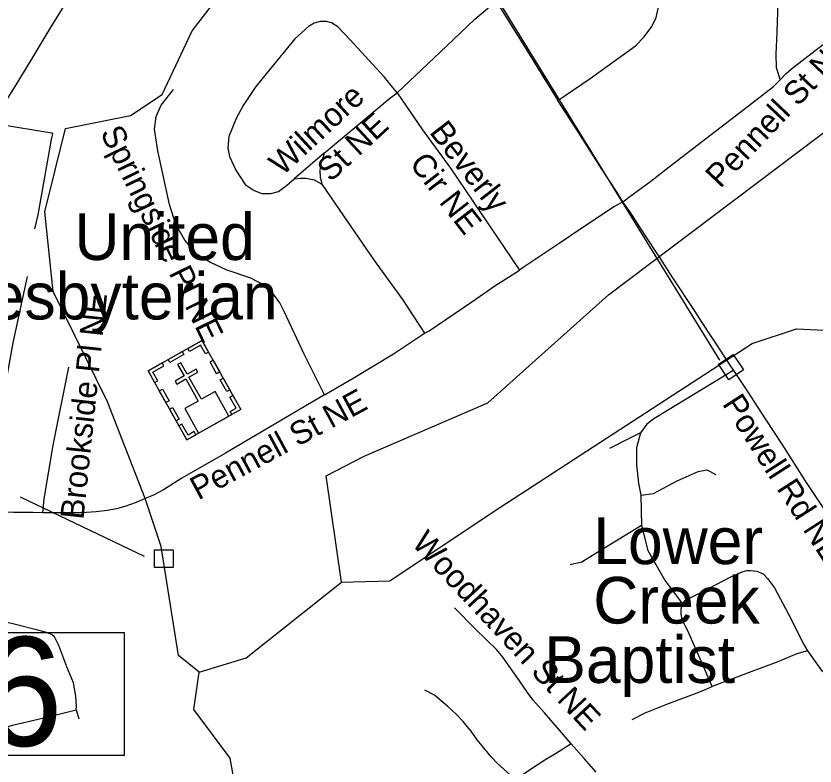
# Model space of a CAD drawing. Extents: x 1159738 to 1321356, y 736314 to 882035.
# Drawn here: x 1253540 to 1256109, y 800384 to 802795 of the extents above; entities that cross this region are included whole.
import ezdxf

# ---------------------------------------------------------------- set-up
doc = ezdxf.new("R2010")
doc.units = 0
for name, color, linetype in [('Exist Cultural Church with Cemetary CELL', 7, 'Continuous'), ('Exist Cultural Church with Cemetery Label', 7, 'Continuous'), ('Exist Hydrographic Creek Single Shore', 7, 'Continuous'), ('Exist Road Non-System Structure Non-Sys Other Number Label', 7, 'Continuous'), ('Exist Road Non-System Type 51', 7, 'Continuous'), ('Exist Road Non-System Type 51 Label', 7, 'Continuous'), ('Exist Road Primary US Structure Cantilever Sign Number Label', 7, 'Continuous')]:
    doc.layers.add(name, color=color, linetype=linetype)

msp = doc.modelspace()

# ---------------------------------------------------------------- linework, layer by layer
at = {"layer": 'Exist Cultural Church with Cemetary CELL'}
for points in [[(1253964.5, 801654.9), (1254138, 801752.5), (1254262.8, 801530.6), (1254089.3, 801433)], [(1254159.3, 801714.7), (1254149.4, 801709.2), (1254133.6, 801737.2), (1254098.3, 801717.3), (1254092.8, 801727), (1254138.1, 801752.5)], [(1254029, 801691.2), (1254074.2, 801716.6), (1254079.8, 801706.7), (1254034.6, 801681.3)], [(1253985.7, 801617.1), (1253995.6, 801622.7), (1253979.8, 801650.8), (1254015.2, 801670.6), (1254009.7, 801680.3), (1253964.5, 801654.9)], [(1254126.8, 801454.1), (1254224.6, 801509.1), (1254180.2, 801588), (1254136, 801563.2), (1254096, 801634.2), (1254124.7, 801650.4), (1254119.3, 801659.9), (1254090.6, 801643.8), (1254069.9, 801680.6), (1254059.8, 801674.9), (1254080.5, 801638.1), (1254051.6, 801621.9), (1254057, 801612.3), (1254085.9, 801628.5), (1254125.8, 801557.5), (1254082.4, 801533.1)], [(1254185.2, 801645.5), (1254163.9, 801683.2), (1254173.9, 801688.8), (1254195.1, 801651)], [(1254217.5, 801588), (1254196.2, 801625.7), (1254206.2, 801631.3), (1254227.4, 801593.6)], [(1254022, 801552.5), (1254000.8, 801590.2), (1254010.7, 801595.8), (1254032, 801558.1)], [(1254233.9, 801514.3), (1254228.3, 801524.3), (1254247.5, 801535.1), (1254227.7, 801570.3), (1254237.4, 801575.8), (1254262.8, 801530.6)], [(1254055, 801493.9), (1254033.7, 801531.7), (1254043.7, 801537.2), (1254064.9, 801499.5)], [(1254118.1, 801449.2), (1254112.5, 801459.2), (1254093.3, 801448.4), (1254073.5, 801483.7), (1254063.8, 801478.2), (1254089.2, 801433)]]:
    msp.add_lwpolyline(points, close=True, dxfattribs=at)
at = {"layer": 'Exist Hydrographic Creek Single Shore'}
for points in [[(1254586.9, 800975.1), (1254741.9, 800979.5), (1255074.5, 801200.9), (1255906.9, 801743), (1256049.8, 801789.4), (1256183.8, 801783.4), (1256377.9, 801887.9), (1256509.9, 802160.9), (1256777.9, 802519.9), (1256981.9, 802657), (1257426.8, 802779.4), (1257725.8, 803062.2), (1257812.9, 803195.1), (1257914.9, 803281.7), (1258243.9, 803442.5), (1258545.8, 803515.2), (1258809.8, 803693.7), (1258946.9, 803848.6), (1259026.9, 804030.7), (1259110.8, 804370.5), (1259135.9, 804386.4), (1259189.9, 804559.3), (1259304.8, 804790.1)], [(1254128.9, 800685.5), (1254062.9, 800739.4), (1254006.6, 801090), (1253955.7, 801244.2), (1253833.8, 801554.8), (1253659.8, 801909.5), (1253632.9, 802166.1), (1253698.8, 802434), (1253907.8, 802475.7), (1254009.9, 802542.6), (1254106.8, 802747.4), (1254365.8, 803083.7), (1254437.8, 803315.3), (1254415.9, 803391.2), (1254258.8, 803469.8), (1254124.8, 803429.9), (1253990.8, 803442.4), (1253768.8, 803532.2), (1253530.8, 803671.6)], [(1254586.9, 800975.1), (1254536.8, 801317.5), (1254659.4, 801380.1), (1255057.4, 801551.4), (1255445.3, 801899.3), (1256455.8, 802661), (1256638.9, 802824.1), (1256778.8, 802900.4), (1256965.4, 803002.2), (1257029, 803040.6), (1257088.4, 803078.8), (1257228.3, 803150.9)], [(1254128.9, 800685.5), (1254279.8, 800731.8), (1254586.9, 800975.1)], [(1252550.8, 797961.7), (1252619.6, 797956.8), (1252675.7, 797951.6), (1252909.5, 797889.3), (1253128.9, 797826.7), (1253302.9, 797887.6), (1253393.5, 798026.2), (1253534.6, 798101.8), (1253632.8, 798197.6), (1253718.5, 798537.8), (1253738.9, 799147.2), (1253873.9, 799551.5), (1253968.8, 799664.6), (1254213.9, 799800.8), (1254274.9, 799891.5), (1254280.8, 800114.7), (1254228.2, 800409.5), (1254112.3, 800565.8), (1254128.9, 800685.5)]]:
    msp.add_lwpolyline(points, dxfattribs=at)
at = {"layer": 'Exist Road Non-System Structure Non-Sys Other Number Label'}
for p, q in [((1255802.4, 801688.8), (1254981.2, 803023.3)), ((1253953.3, 801057.9), (1253554.8, 801248.5))]:
    msp.add_line(p, q, dxfattribs=at)
for points in [[(1255846, 801707.4), (1255879.3, 801657.4), (1255831.9, 801625.8), (1255798.5, 801675.8)], [(1253985.2, 801079.3), (1254045.4, 801079.3), (1254045.4, 801022.3), (1253985.2, 801022.3)]]:
    msp.add_lwpolyline(points, close=True, dxfattribs=at)
at = {"layer": 'Exist Road Non-System Type 51'}
for p, q in [((1254530.8, 802354.1), (1254434.9, 802272.2)), ((1255549.3, 801254.7), (1255551.5, 801157.4)), ((1256085.2, 800754.6), (1256132.7, 800687.4))]:
    msp.add_line(p, q, dxfattribs=at)
for points in [[(1256008.9, 803426.5), (1256003.3, 803189.3), (1255993.3, 802990.6), (1255988.8, 802809.1), (1255985.9, 802743.3), (1255983, 802672.9), (1255984.1, 802629.7), (1255997.1, 802590.2)], [(1255282.5, 802524.3), (1255385.8, 802594.7), (1255531.9, 802699.2), (1255560, 802728.1), (1255583.9, 802761.2), (1255598, 802791), (1255604.6, 802820), (1255607.9, 802857.2), (1255607.9, 803029.8), (1255607.1, 803208), (1255606.2, 803308.9), (1255598.8, 803331), (1255589.7, 803341.7)], [(1253787.1, 803091.5), (1253797.1, 803066.3), (1253801.3, 803041.3), (1253801.9, 803024.9), (1253798.2, 803004.8), (1253785.4, 802976.1), (1253738.3, 802899.8), (1253649.4, 802755.4), (1253587.5, 802653.9), (1253536.6, 802569.1), (1253502.3, 802514.2), (1253493.4, 802498.3)], [(1255997.1, 802590.2), (1256016.2, 802610.3), (1256033.4, 802625.5), (1256109.8, 802684.8), (1256214.4, 802763.2), (1256365.1, 802878.1), (1256377.4, 802887)], [(1254766, 802548.2), (1254924.1, 802698.4), (1255015, 802784.8), (1255083.3, 802843.6)], [(1255083.3, 802843.6), (1255114, 802794.5), (1255169.4, 802706), (1255282.5, 802524.3)], [(1254766, 802548.2), (1254723.7, 802599.8), (1254614.3, 802719.1), (1254574.9, 802760.1), (1254554.3, 802773.6), (1254538.6, 802777.9), (1254517.5, 802777.4), (1254499.1, 802772.5), (1254480.7, 802761.7), (1254436.8, 802721.6), (1254310.7, 802568.3), (1254270.2, 802507.8), (1254248, 802466.2), (1254224.3, 802408.2), (1254220.9, 802370.3), (1254226.4, 802344.2), (1254246.9, 802300), (1254277.3, 802253.9), (1254306, 802233.9), (1254330.9, 802225.2), (1254359.6, 802224.7), (1254384, 802231.2), (1254410, 802250.7), (1254434.9, 802272.2)], [(1255490.6, 802197.8), (1255514, 802214.9), (1255580.8, 802264.6), (1255630, 802303.3), (1255756.3, 802400), (1255857.5, 802477.9), (1255975.2, 802568.4), (1255997.1, 802590.2)], [(1254121.5, 802030.1), (1254082.9, 802074.5), (1254053.6, 802125), (1254033.8, 802189.5), (1253996.2, 802362.4), (1253985.9, 802431.5), (1253991, 802472.3), (1254007.2, 802509.1), (1254046.8, 802558.9)], [(1254530.8, 802354.1), (1254740.6, 802530.6), (1254766, 802548.2)], [(1254766, 802548.2), (1254847.2, 802429.6), (1254937.5, 802306.2), (1255158.5, 801978.6)], [(1255490.6, 802197.8), (1255472.6, 802228.2), (1255423.8, 802302.6), (1255347.8, 802423.4), (1255282.5, 802524.3)], [(1253471.7, 802457.7), (1253484, 802447.3), (1253655.3, 802420), (1253657.9, 802416.3), (1253653.3, 802398.8), (1253610.2, 802155.9), (1253600, 802110.8)], [(1254530.8, 802354.1), (1254526.9, 802339.1), (1254520.8, 802325.2), (1254517.2, 802299.7), (1254518.1, 802277.6), (1254523.6, 802254.9)], [(1254434.9, 802272.2), (1254454.3, 802274), (1254472.1, 802274), (1254498.4, 802269.1), (1254523.6, 802254.9)], [(1254523.6, 802254.9), (1254578.9, 802173.6), (1254691.4, 802009.4), (1254782.2, 801883.8), (1254853.7, 801775.3)], [(1255490.6, 802197.8), (1255464.4, 802183), (1255359.3, 802113.7), (1255283.4, 802062.1), (1255170.4, 801986.8), (1255158.5, 801978.6)], [(1256377.1, 800846.8), (1256366, 800858.6), (1256358.8, 800868.1), (1256344.5, 800893), (1256295.8, 800970.4), (1256224.8, 801077.7), (1256164.7, 801170.2), (1256079.3, 801299), (1256003.4, 801418.9), (1255950, 801500.4), (1255890.3, 801591), (1255861.3, 801636.7), (1255848.4, 801655.4), (1255836.4, 801673), (1255807.8, 801716.1), (1255743.9, 801813.8), (1255721, 801848.5), (1255651.8, 801954.1), (1255608, 802022.2), (1255562.1, 802091.5), (1255513.5, 802166.7), (1255490.6, 802197.8)], [(1254532.1, 801578), (1254466.8, 801707.9), (1254403.7, 801842.8), (1254388.3, 801872.8), (1254367.5, 801901.1), (1254356.7, 801915.5), (1254340.3, 801929), (1254295.2, 801952.2), (1254215.4, 801979.2), (1254165.7, 802002.8), (1254122.7, 802029), (1254121.5, 802030.1)], [(1254853.7, 801775.3), (1254868.3, 801783.3), (1255005.9, 801877), (1255079.9, 801927.6), (1255158.5, 801978.6)], [(1253576.1, 801957.6), (1253529.8, 801744.6), (1253474.4, 801441), (1253447.7, 801297.1), (1253428.8, 801201.4)], [(1254532.1, 801578), (1254623.9, 801630.9), (1254753.5, 801709.4), (1254853.7, 801775.3)], [(1253626.6, 801198.5), (1253630.7, 801243.4), (1253661.1, 801421.1), (1253710.4, 801667)], [(1255847.7, 801656.7), (1255590.7, 801500.6), (1255568.6, 801483.6), (1255548, 801455.5), (1255535, 801407), (1255534.5, 801352.1), (1255541.8, 801294), (1255549.3, 801254.7)], [(1254532.1, 801578), (1254213.4, 801390.4), (1254073.6, 801309.2), (1254013.8, 801272.5), (1253982, 801255.3), (1253955.7, 801244.2), (1253926.7, 801230.9), (1253890, 801218.3), (1253863, 801211.1), (1253833.5, 801205.3), (1253798.3, 801201), (1253750.7, 801198.1), (1253626.6, 801198.5)], [(1255548, 801455.5), (1255505.4, 801434), (1255448.7, 801404.7)], [(1255549.3, 801254.7), (1255590.1, 801260.6), (1255665.7, 801300.7), (1255733.4, 801331.5), (1255761.6, 801335.9), (1255789.7, 801321.5)], [(1253626.6, 801198.5), (1253594.2, 801198.8), (1253532.5, 801198.8), (1253427, 801202), (1253226.4, 801208.5)], [(1255551.5, 801157.4), (1255379.7, 801052.3), (1255359.2, 801039.9), (1255321.5, 801030.9)], [(1255551.5, 801157.4), (1255571.1, 801077.2), (1255626.7, 800979.4), (1255683.4, 800905.7)], [(1255778.2, 800639.8), (1255754.6, 800694.7), (1255704.6, 800809.1), (1255682, 800855.7), (1255678.6, 800872.1), (1255678.6, 800889.9), (1255683.4, 800905.7), (1255693, 800917.3), (1255740.2, 800941.3), (1255840.7, 800993), (1255875, 801008.1), (1255889.3, 801012.9), (1255903, 801012.9), (1255921.5, 801010.2), (1255942, 801002), (1255957.1, 800985.5), (1255978.3, 800957.4), (1256032.4, 800856.8), (1256070, 800780), (1256085.2, 800754.6)], [(1255324.7, 800455.6), (1255287.1, 800499.4), (1255239.4, 800554.8), (1255201.9, 800596.7), (1255185, 800621.1), (1255158.6, 800657.8), (1255105.2, 800734.6), (1255084.5, 800758.5), (1255052, 800791), (1255016.2, 800825.6), (1254950.2, 800892.8)], [(1253733.2, 800565), (1253734.2, 800577.1), (1253732.5, 800609.3), (1253724.7, 800651.9), (1253703.9, 800703.5), (1253677.3, 800771.8), (1253663.7, 800799.9), (1253654.5, 800807.1), (1253641.9, 800812.3), (1253610, 800820.8), (1253533.9, 800839.9), (1253465.2, 800856.5)], [(1256085.2, 800754.6), (1256050.7, 800744.7), (1255989.8, 800719.3), (1255896.7, 800685.1), (1255778.2, 800639.8)], [(1255146, 800340.2), (1255119.4, 800364.2), (1255086.6, 800393.9), (1255068.1, 800413.8), (1255043.7, 800442.6), (1255023, 800468.7), (1255003.6, 800496), (1254990.7, 800511), (1254977.5, 800527.4), (1254956.2, 800549.5), (1254928.9, 800575.5), (1254885.5, 800611.8), (1254855, 800628.6)], [(1255520.9, 800534.1), (1255562.9, 800555.1), (1255632.3, 800583.2), (1255739.1, 800622.9), (1255778.2, 800639.8)], [(1253049.7, 800407.5), (1253070.7, 800403.9), (1253080.5, 800404.6), (1253193, 800433.5), (1253254.1, 800449.1), (1253329.6, 800463.5), (1253411.9, 800482.9), (1253529.3, 800515.1), (1253644, 800542.5), (1253733.2, 800565)], [(1253733.2, 800565), (1253741.6, 800535.7)], [(1255324.7, 800455.6), (1255274.6, 800423.1), (1255240.6, 800403.3), (1255194, 800372.9), (1255146, 800340.2)], [(1255405.8, 800364.6), (1255366.4, 800408.2), (1255324.7, 800455.6)]]:
    msp.add_lwpolyline(points, dxfattribs=at)
at = {"layer": 'Exist Road Primary US Structure Cantilever Sign Number Label'}
msp.add_lwpolyline([(1252585.1, 800813.3), (1253887.7, 800813.3), (1253887.7, 800418.4), (1252585.1, 800418.4)], close=True, dxfattribs=at)

# ---------------------------------------------------------------- texts
at = {"layer": 'Exist Cultural Church with Cemetery Label'}
for s, p in [('United', (1253727.9, 802011)), ('Presbyterian', (1253255.2, 801820)), ('Lower', (1255396, 801033.3)), ('Creek', (1255396, 800842.3)), ('Baptist', (1255238.4, 800651.3))]:
    msp.add_text(s, height=150, dxfattribs=at).set_placement(p)
at = {"layer": 'Exist Road Non-System Type 51 Label'}
for s, rotation, p in [('Pennell St NE', 46.5252, (1255804.2, 802238.9)), ('Wilmore', 42.7417, (1254396.3, 802279.1)), ('St NE', 42.7417, (1254551.2, 802259.1)), ('Beverly', 307.8031, (1254866.7, 802421.5)), ('Springside Pl NE', 296.0235, (1253809.9, 802420.6)), ('Cir NE', 307.8031, (1254802.4, 802320)), ('Brookside Pl NE', 83.9929, (1253756.8, 801174.7)), ('Pennell St NE', 28.3827, (1254126.4, 801237.6)), ('Powell Rd NE', 302.7261, (1255808.8, 801548.7)), ('Woodhaven St NE', 312.9585, (1254809, 801097.3))]:
    msp.add_text(s, height=75, rotation=rotation, dxfattribs=at).set_placement(p)
at = {"layer": 'Exist Road Primary US Structure Cantilever Sign Number Label'}
msp.add_text('S386', height=350, dxfattribs=at).set_placement((1252597.6, 800449))

doc.saveas('drawing.dxf')
